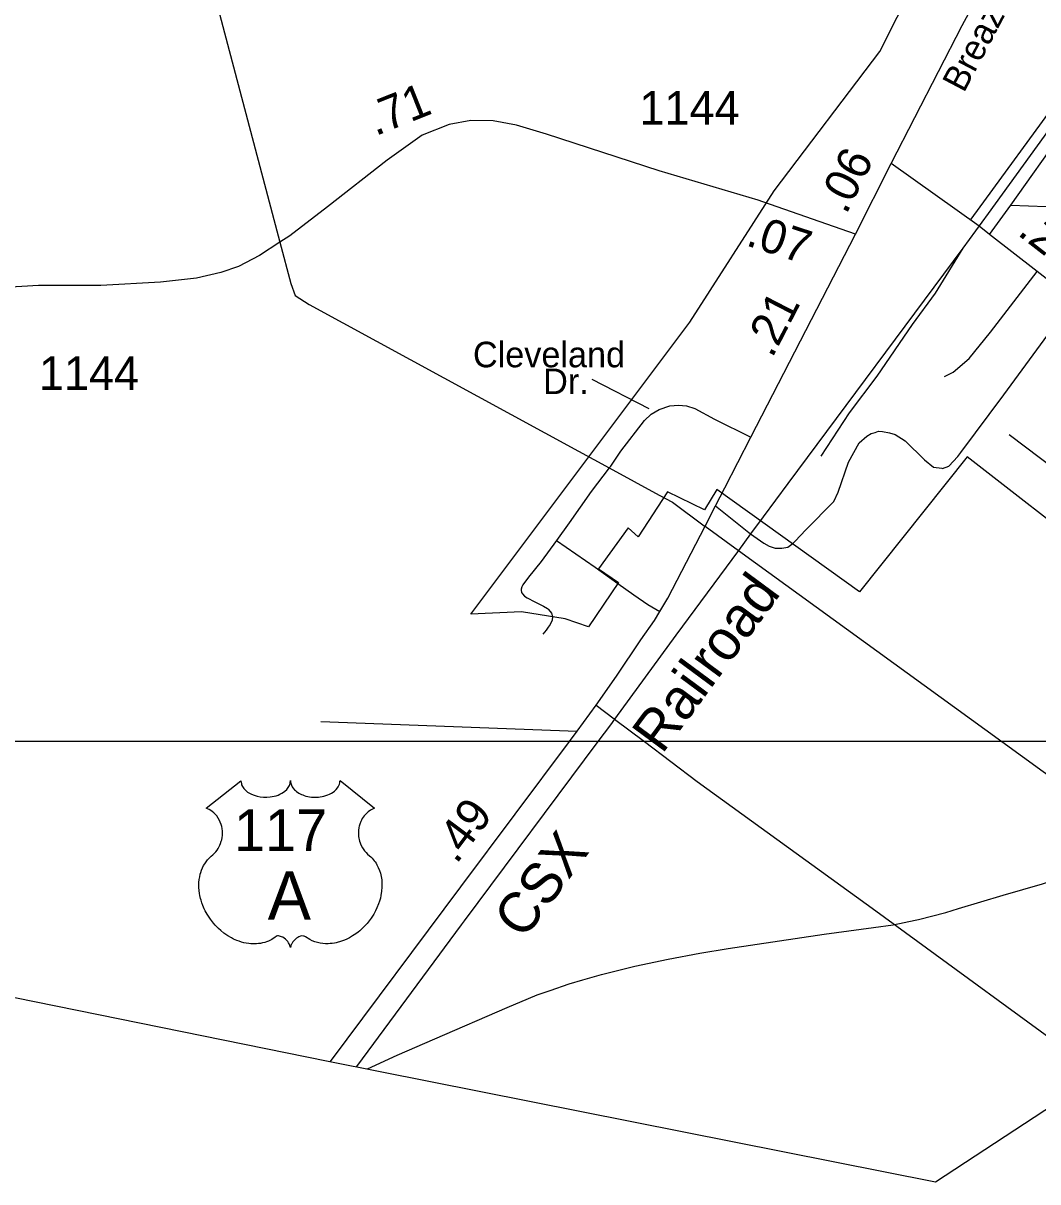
# Model space of a CAD drawing. Extents: x 2206922 to 2357709, y 510027 to 673830.
# Drawn here: x 2272282 to 2276050, y 519949 to 524252 of the extents above; entities that cross this region are included whole.
import ezdxf

# ---------------------------------------------------------------- set-up
doc = ezdxf.new("R2010")
doc.units = 0
for name, color, linetype in [('Exist Boundary Political City Limit New', 7, 'Continuous'), ('Exist Boundary Political CountyLine', 7, 'Continuous'), ('Exist Hydrographic Misc Water Feature', 7, 'Continuous'), ('Exist Railroad Mainline', 7, 'Continuous'), ('Exist Railroad Mainline Label', 7, 'Continuous'), ('Exist Railroad Siding', 7, 'Continuous'), ('Exist Road Non-System Type 51', 7, 'Continuous'), ('Exist Road Non-System Type 51 Label', 7, 'Continuous'), ('Exist Road Primary US Attributed', 7, 'Continuous'), ('Exist Road Primary US Label', 7, 'Continuous'), ('Exist Road Primary US Mileage Hundredths English Label', 7, 'Continuous'), ('Exist Road Primary US Shield CELL', 7, 'Continuous'), ('Exist Road Primary US Shield Number Label', 7, 'Continuous'), ('Exist Road Secondary Mileage Hundredths English Label', 7, 'Continuous'), ('Exist Road Secondary Type 51 Attributed', 7, 'Continuous'), ('Exist Road Secondary Type 51 Number Label', 7, 'Continuous'), ('Exist Utilities Electrical Transmission Line', 7, 'Continuous'), ('Map Preparation Boundary City Limit Buffer Line', 7, 'Continuous'), ('Map Preparation Inset Cut Line', 7, 'Continuous')]:
    doc.layers.add(name, color=color, linetype=linetype)

msp = doc.modelspace()

# ---------------------------------------------------------------- linework, layer by layer
at = {"layer": 'Exist Boundary Political City Limit New'}
msp.add_lwpolyline([(2276271.8, 522265.2), (2275788, 522640.8), (2275387.8, 522140.1), (2274858, 522519.8), (2274812.2, 522444.7), (2274674.5, 522511.4), (2274566.2, 522344.5), (2274528.8, 522377.9), (2274418, 522224.9), (2274492.8, 522174.3), (2274381.8, 522010.3), (2274295, 522040), (2274132.5, 522065), (2273944.8, 522056.7), (2274758, 523141.4), (2275070.8, 523629.6), (2275462.8, 524146.9), (2276301, 525807.4)], dxfattribs=at)
at = {"layer": 'Exist Boundary Political CountyLine'}
msp.add_lwpolyline([(2249888.1, 524898.7), (2250260.4, 524839.8), (2251011.2, 524699.8), (2251750.1, 524566.1), (2252496.6, 524428.1), (2253255.5, 524284.5), (2254006.2, 524150.6), (2254851, 523997.4), (2255599.7, 523865.6), (2256414.7, 523708.4), (2257189.4, 523566.7), (2257972.3, 523421.1), (2258775.2, 523271.8), (2259549.9, 523132.1), (2260342.6, 522980.7), (2261133.4, 522841.1), (2261528, 522766.3), (2266497.3, 521801.6), (2273415, 520397.5), (2275670, 519948.9), (2280456, 523086)], dxfattribs=at)
at = {"layer": 'Exist Hydrographic Misc Water Feature'}
msp.add_line((2275595, 520920.2), (2275606.9, 520923.3), dxfattribs=at)
for points in [[(2275755.2, 520963.5), (2275921.1, 521013.6), (2276067.9, 521055.5), (2276117.9, 521071.1), (2276171, 521093.2)], [(2275755.2, 520963.5), (2275921.1, 521013.6), (2276067.9, 521055.5), (2276117.9, 521071.1), (2276171, 521093.2)], [(2275606.9, 520923.3), (2275708.2, 520949.4), (2275755.2, 520963.5)], [(2275606.9, 520923.3), (2275708.2, 520949.4), (2275755.2, 520963.5)], [(2274795.1, 520798.3), (2274899.9, 520815.8), (2275256.9, 520868.3), (2275439.8, 520893.6)], [(2274795.1, 520798.3), (2274899.9, 520815.8), (2275256.9, 520868.3), (2275439.8, 520893.6)], [(2275439.8, 520893.6), (2275513.2, 520903.8), (2275595, 520920.2)], [(2275439.8, 520893.6), (2275513.2, 520903.8), (2275595, 520920.2)], [(2274513.6, 520739.8), (2274554, 520749.8), (2274677, 520776.3), (2274795.1, 520798.3)], [(2274513.6, 520739.8), (2274554, 520749.8), (2274677, 520776.3), (2274795.1, 520798.3)], [(2274359.8, 520698.8), (2274429.9, 520719.1), (2274513.6, 520739.8)], [(2274359.8, 520698.8), (2274429.9, 520719.1), (2274513.6, 520739.8)], [(2274239.2, 520659.6), (2274310, 520684.3), (2274359.8, 520698.8)], [(2274239.2, 520659.6), (2274310, 520684.3), (2274359.8, 520698.8)], [(2274158.4, 520629.2), (2274191, 520642.8), (2274239.2, 520659.6)], [(2274158.4, 520629.2), (2274191, 520642.8), (2274239.2, 520659.6)], [(2273811.1, 520480), (2274078.9, 520596.4), (2274158.4, 520629.2)], [(2273811.1, 520480), (2274078.9, 520596.4), (2274158.4, 520629.2)], [(2273560.7, 520368.5), (2273671, 520419), (2273811.1, 520480)], [(2273560.7, 520368.5), (2273671, 520419), (2273811.1, 520480)]]:
    msp.add_lwpolyline(points, dxfattribs=at)
at = {"layer": 'Exist Railroad Mainline'}
for points in [[(2277516.2, 525776.8), (2277330.9, 525534.4), (2277223.8, 525394.3), (2277066.8, 525179.7), (2276854.5, 524889.6), (2276742.3, 524736.3), (2276599.9, 524545.2), (2276272.4, 524106.2), (2275865.9, 523544.7), (2275771.3, 523415.8)], [(2275771.3, 523415.8), (2275121.9, 522542.2), (2275030.2, 522418.2), (2274983.5, 522354.9), (2274938.1, 522293.4), (2274705.4, 521978.7)], [(2274705.4, 521978.7), (2274478.1, 521667.5), (2274462.7, 521646.5), (2274415.7, 521583.5)], [(2274415.7, 521583.5), (2273919.8, 520917.9), (2273909.1, 520903.4), (2273519.8, 520376.6)]]:
    msp.add_lwpolyline(points, dxfattribs=at)
at = {"layer": 'Exist Railroad Siding'}
msp.add_lwpolyline([(2275771.3, 523415.8), (2275668.8, 523248.9), (2275584.1, 523132.3), (2275451.9, 522941), (2275349.2, 522804.2), (2275244.8, 522643.3)], dxfattribs=at)
at = {"layer": 'Exist Road Non-System Type 51'}
for p, q in [((2276563.9, 524570.6), (2275801.3, 523523.6)), ((2275949.7, 523575.4), (2276416.7, 524235.1)), ((2275870.7, 523466.8), (2275949.7, 523575.4)), ((2275949.7, 523575.4), (2276413.7, 523558.7)), ((2275944.3, 522724.2), (2276115.5, 522593.7)), ((2274464.4, 522607), (2274458.7, 522599.8)), ((2274409.7, 521719.3), (2274476.4, 521668.8)), ((2274476.4, 521668.8), (2274478.1, 521667.5)), ((2273387.6, 521658.9), (2274339.7, 521622.5)), ((2274478.1, 521667.5), (2274589.2, 521583.5))]:
    msp.add_line(p, q, dxfattribs=at)
for points in [[(2275703.8, 522939.6), (2275735.5, 522955.7), (2275795.1, 523006.3), (2275873.9, 523104.4), (2276047.4, 523329.4)], [(2275763.8, 522657.7), (2275924.3, 522871.7), (2276183, 523223.7)], [(2274464.4, 522607), (2274501.1, 522662.3), (2274589.4, 522775.7), (2274614.6, 522800), (2274643.6, 522817.4), (2274683.4, 522831), (2274715.4, 522832.9), (2274745.4, 522830), (2274776.4, 522821.3), (2274849.1, 522781.6), (2274983.8, 522713.7)], [(2275149.2, 522328.1), (2275188.8, 522369.5), (2275292.4, 522475.2), (2275308.9, 522510.1), (2275346.7, 522621.6), (2275386.3, 522692.7), (2275415.5, 522718.5), (2275431, 522727.3), (2275446.5, 522732.1), (2275458.2, 522736), (2275472.7, 522735), (2275499.8, 522730.2), (2275520.2, 522724.3), (2275557, 522700.1), (2275629.7, 522630.3), (2275662.6, 522603.1), (2275693.5, 522598.6)], [(2275693.5, 522598.6), (2275695.6, 522598.3), (2275719.8, 522606.1), (2275752.8, 522642.9), (2275763.8, 522657.7)], [(2274458.7, 522599.8), (2274390.7, 522513), (2274309.3, 522396.6), (2274262.2, 522331)], [(2274853.5, 522458.8), (2274976.5, 522359.8), (2274983.5, 522354.9)], [(2274262.2, 522331), (2274205.6, 522252.1), (2274159.1, 522194), (2274137.8, 522165.8), (2274133.9, 522158.1), (2274131, 522149.4), (2274131, 522145.5), (2274132.9, 522137.7), (2274135.8, 522131.9), (2274143.6, 522123.2), (2274153.3, 522117.4), (2274182.4, 522102.8), (2274214.3, 522086.3), (2274228.9, 522077.6), (2274231, 522075.3)], [(2274262.2, 522331), (2274406.7, 522231.8), (2274490.6, 522171.3)], [(2274983.5, 522354.9), (2275032.7, 522320), (2275051.9, 522309.7), (2275074.2, 522301.9), (2275100, 522302.2), (2275122.1, 522306.3), (2275141.9, 522320.5), (2275149.2, 522328.1)], [(2274490.6, 522171.3), (2274549.2, 522129), (2274601.5, 522093.1), (2274646.4, 522066.7)], [(2274231, 522075.3), (2274238.6, 522066.9), (2274243.4, 522061.1), (2274247.3, 522048.5), (2274246.3, 522034.9), (2274239.5, 522018.5), (2274231.8, 522008.8), (2274224, 521998.1), (2274211.4, 521982.6)], [(2274589.2, 521583.5), (2274785.2, 521435.2), (2275448.1, 520955.3), (2276279.5, 520348.3)]]:
    msp.add_lwpolyline(points, dxfattribs=at)
at = {"layer": 'Exist Road Non-System Type 51 Label'}
msp.add_lwpolyline([(2274394.2, 522929.7), (2274605.7, 522821.3)], dxfattribs=at)
at = {"layer": 'Exist Road Primary US Attributed'}
msp.add_line((2275373.1, 523468.7), (2275505.2, 523730.3), dxfattribs=at)
for points in [[(2275505.2, 523730.3), (2275769.4, 524243.4), (2275826.9, 524351.4), (2275997.3, 524691.3), (2276061.9, 524817.5), (2276106.9, 524902.7), (2276141.6, 524976), (2276320.6, 525315.9), (2276558, 525782.7), (2276633.7, 525933.4), (2276708.6, 526084), (2276774, 526207.8), (2276852.1, 526354.5), (2276879.7, 526407.3), (2276900.2, 526436.5), (2276993.3, 526577.7), (2277078.4, 526703.8), (2277156.5, 526819), (2277413.6, 527186.5), (2277662, 527549.2), (2277938, 527945.9)], [(2273423.7, 520395.7), (2273907.8, 521044), (2274310.6, 521583.5), (2274339.7, 521622.5), (2274409.7, 521719.3), (2274484.9, 521826.8), (2274575.5, 521961.5), (2274626.7, 522033.8), (2274646.4, 522066.7), (2274676.1, 522116.4), (2274814.3, 522383.2), (2274853.5, 522458.8), (2274887.9, 522526), (2274983.8, 522713.7), (2275373.1, 523468.7)]]:
    msp.add_lwpolyline(points, dxfattribs=at)
at = {"layer": 'Exist Road Primary US Shield CELL'}
msp.add_lwpolyline([(2273090.4, 521438.5), (2273090.8, 521433.2), (2273092.1, 521426.9), (2273093, 521423.6), (2273096, 521417.4), (2273100.9, 521410), (2273107.7, 521402.8), (2273115.3, 521396.5), (2273120.5, 521393.2), (2273129.3, 521388.5), (2273139.2, 521384.3), (2273150.3, 521381.1), (2273161.6, 521378.8), (2273174, 521377.4), (2273186.2, 521377.2), (2273199.4, 521378.2), (2273214, 521381), (2273220.8, 521382.8), (2273228.3, 521385.3), (2273235.3, 521388.2), (2273243, 521392.3), (2273249.1, 521396.3), (2273253.9, 521399.8), (2273260.8, 521406.3), (2273266.2, 521413.1), (2273268.5, 521416.9), (2273270.5, 521420.5), (2273273.2, 521428.3), (2273273.9, 521431.7), (2273274.5, 521438.8), (2273274.9, 521432.8), (2273275.5, 521429.1), (2273276.5, 521425.5), (2273278, 521421.6), (2273280.8, 521416.1), (2273283.8, 521411.6), (2273289.5, 521404.8), (2273293.1, 521401.5), (2273296.4, 521398.8), (2273305.1, 521392.8), (2273315.3, 521387.6), (2273320.3, 521385.4), (2273325.5, 521383.6), (2273332, 521381.6), (2273338.8, 521380), (2273345.5, 521378.9), (2273352.3, 521377.9), (2273359.3, 521377.4), (2273365, 521377.2), (2273372, 521377.3), (2273378.4, 521377.7), (2273385, 521378.4), (2273392.3, 521379.6), (2273398.2, 521380.9), (2273405.9, 521383), (2273412.9, 521385.5), (2273419.1, 521388.2), (2273427, 521392.3), (2273433.5, 521396.4), (2273438.2, 521400.2), (2273443.8, 521405.3), (2273449.1, 521411.5), (2273452.2, 521416), (2273454.4, 521420.6), (2273456.5, 521425.5), (2273457.8, 521430.6), (2273458.4, 521435.1), (2273458.5, 521438.9), (2273587.1, 521336.5), (2273584, 521335.3), (2273577.1, 521331.9), (2273571.5, 521328.7), (2273562.7, 521322.4), (2273558.9, 521319), (2273555.1, 521315.4), (2273551.6, 521311.6), (2273548.5, 521308.1), (2273544.8, 521302.9), (2273541.4, 521297.7), (2273538.2, 521292), (2273535.8, 521287.1), (2273531.8, 521276.8), (2273529.9, 521270.2), (2273528.7, 521264.7), (2273527.2, 521253.2), (2273526.8, 521247.7), (2273526.8, 521242.3), (2273527.1, 521236.6), (2273527.7, 521231.2), (2273528.6, 521225.5), (2273529.6, 521220.4), (2273531.2, 521214.3), (2273533.4, 521207.2), (2273536.2, 521200.2), (2273542.1, 521189.1), (2273549.7, 521177.7), (2273555.1, 521171.3), (2273560.4, 521165.8), (2273568.3, 521159.1), (2273572.6, 521155.3), (2273577.6, 521150.4), (2273585.6, 521141), (2273588.9, 521136.6), (2273592.2, 521131.7), (2273595.2, 521126.6), (2273598.2, 521121.1), (2273600.7, 521116.3), (2273605.2, 521105.3), (2273608.5, 521094.6), (2273610, 521089), (2273612.4, 521076.4), (2273613.3, 521070.1), (2273614.3, 521057.8), (2273614.4, 521042.9), (2273613.2, 521028.8), (2273610.6, 521012.3), (2273608.4, 521002.4), (2273605, 520991), (2273601.7, 520981), (2273595.8, 520966.3), (2273590.6, 520955.7), (2273583.9, 520943.2), (2273579.2, 520935.7), (2273573.8, 520927.7), (2273567.1, 520918.4), (2273559.2, 520908.5), (2273549.7, 520898.1), (2273542, 520890.4), (2273532, 520881.5), (2273525.9, 520876.5), (2273517.3, 520869.9), (2273505.4, 520862), (2273493.7, 520855.3), (2273483.8, 520850.2), (2273475, 520846.4), (2273463.6, 520842), (2273444.6, 520836.8), (2273437.7, 520835.3), (2273429.5, 520834.1), (2273421.8, 520833.4), (2273414.3, 520832.9), (2273404.3, 520832.9), (2273394.4, 520833.7), (2273385, 520835), (2273375.2, 520837.1), (2273364.9, 520840.1), (2273355.6, 520843.8), (2273346.2, 520848.4), (2273330.3, 520858.4), (2273325.7, 520860.9), (2273323.1, 520861.6), (2273316.9, 520861.9), (2273311.2, 520860.6), (2273305.2, 520858.3), (2273301.7, 520856.4), (2273296.9, 520853.3), (2273293.3, 520850.4), (2273288.9, 520846.2), (2273285.8, 520842.7), (2273283.5, 520840), (2273279, 520832.9), (2273277.4, 520829.6), (2273275.8, 520825.2), (2273274.3, 520818.9), (2273272.3, 520826.9), (2273269.9, 520832.2), (2273267.2, 520836.8), (2273264.3, 520840.8), (2273259.9, 520846), (2273255.8, 520849.9), (2273251, 520853.8), (2273245.8, 520856.9), (2273241.7, 520859.1), (2273237.9, 520860.5), (2273233.2, 520861.6), (2273229.5, 520861.9), (2273226.3, 520861.9), (2273222.1, 520860.9), (2273216.2, 520856.7), (2273210.7, 520852.9), (2273204.7, 520849.2), (2273197.6, 520845.4), (2273192.4, 520842.9), (2273186.1, 520840.5), (2273178.8, 520838.1), (2273170.9, 520836), (2273162.8, 520834.4), (2273155.7, 520833.3), (2273148, 520832.6), (2273141.1, 520832.4), (2273133.9, 520832.5), (2273127.1, 520833), (2273119.3, 520833.7), (2273109.6, 520835.1), (2273101.5, 520836.9), (2273093, 520839.2), (2273084.3, 520842), (2273074.9, 520845.5), (2273063.2, 520850.6), (2273055.1, 520854.8), (2273042.3, 520862.2), (2273027.2, 520872.6), (2273015.9, 520881.8), (2273007.6, 520889.3), (2272995.3, 520901.8), (2272988.2, 520909.9), (2272976.9, 520924.5), (2272969.7, 520935), (2272965, 520942.8), (2272958.2, 520955.3), (2272954.4, 520963.1), (2272949.5, 520974.5), (2272945.7, 520984.9), (2272942.5, 520994.8), (2272940.8, 521001.1), (2272938.4, 521012.1), (2272936.9, 521019.9), (2272935.5, 521030.6), (2272934.7, 521042), (2272934.5, 521052.4), (2272934.8, 521061), (2272935.8, 521071.1), (2272937.5, 521081.8), (2272939.5, 521091), (2272941.4, 521097.7), (2272944.1, 521105.7), (2272947.7, 521114.6), (2272952, 521123.1), (2272956, 521130.2), (2272961.1, 521137.8), (2272966.1, 521144.2), (2272972.7, 521151.4), (2272979.6, 521157.9), (2272985.8, 521163), (2272993.3, 521170.3), (2272997.1, 521174.7), (2273001.8, 521180.9), (2273005.5, 521186.6), (2273008.5, 521191.6), (2273012.4, 521199.2), (2273014.8, 521204.8), (2273017.7, 521213.5), (2273019.2, 521219.5), (2273020.7, 521227.4), (2273021.7, 521234.7), (2273022.1, 521243.9), (2273021.9, 521251.5), (2273020.9, 521260.4), (2273019.2, 521268.9), (2273017.2, 521276.4), (2273014, 521284.9), (2273011.1, 521291.1), (2273006.1, 521299.5), (2273000.7, 521307.4), (2272995, 521313.8), (2272989.3, 521319.5), (2272983.8, 521323.7), (2272978.6, 521327.4), (2272972.1, 521331.4), (2272965.8, 521334.5), (2272961.8, 521336.1)], close=True, dxfattribs=at)
at = {"layer": 'Exist Road Secondary Type 51 Attributed'}
for points in [[(2275373.1, 523468.7), (2275028.7, 523588.7), (2275011.6, 523594.6), (2274644.2, 523703.1), (2274225.6, 523839.8), (2274113.7, 523873.3), (2274027.8, 523889.1), (2273943.8, 523890.4), (2273864, 523875.6), (2273763.3, 523835.4), (2273633.4, 523743.5), (2273411.5, 523569.3), (2273272, 523461.6), (2273235.2, 523438.1), (2273158.9, 523389.4), (2273081.5, 523348.6), (2273015.6, 523325.9), (2272925.8, 523305.2), (2272792, 523289.9), (2272569.9, 523276.9), (2272338.8, 523276.9), (2272192.6, 523268.3)], [(2277785.2, 522025.6), (2276659.9, 522865.6), (2276656.9, 522867.9), (2276540.6, 522955.2), (2276334.7, 523109.8), (2276183, 523223.7), (2276047.4, 523329.4), (2275870.7, 523466.8), (2275832, 523498.4), (2275505.2, 523730.3)]]:
    msp.add_lwpolyline(points, dxfattribs=at)
at = {"layer": 'Exist Utilities Electrical Transmission Line'}
for p, q in [((2272510.8, 526177.4), (2273235.2, 523438.1)), ((2274344.4, 522662.2), (2274458.7, 522599.8)), ((2274458.7, 522599.8), (2274643.7, 522499)), ((2274814.3, 522383.2), (2274938.1, 522293.4)), ((2274938.1, 522293.4), (2275916.6, 521583.5)), ((2275916.6, 521583.5), (2276983.3, 520809.6))]:
    msp.add_line(p, q, dxfattribs=at)
for points in [[(2273235.2, 523438.1), (2273275.9, 523284.5), (2273292.2, 523240.6), (2273344.5, 523207.2), (2274344.4, 522662.2)], [(2274643.7, 522499), (2274692.8, 522472.3), (2274811.3, 522385.4), (2274814.3, 522383.2)]]:
    msp.add_lwpolyline(points, dxfattribs=at)
at = {"layer": 'Map Preparation Boundary City Limit Buffer Line'}
msp.add_lwpolyline([(2276271.8, 522265.2), (2275788, 522640.8), (2275387.8, 522140.1), (2274858, 522519.8), (2274812.2, 522444.7), (2274674.5, 522511.4), (2274566.2, 522344.5), (2274528.8, 522377.9), (2274418, 522224.9), (2274492.8, 522174.3), (2274381.8, 522010.3), (2274295, 522040), (2274132.5, 522065), (2273944.8, 522056.7), (2274758, 523141.4), (2275070.8, 523629.6), (2275462.8, 524146.9), (2276301, 525807.4)], dxfattribs=at)
at = {"layer": 'Map Preparation Inset Cut Line'}
for p, q in [((2274413.4, 521583.5), (2274310.6, 521583.5)), ((2274415.7, 521583.5), (2274413.4, 521583.5)), ((2274589.2, 521583.5), (2274415.7, 521583.5))]:
    msp.add_line(p, q, dxfattribs=at)
msp.add_lwpolyline([(2282834.5, 540252.9), (2289054.2, 540252.9), (2289054.2, 521583.5), (2268884.2, 521583.5)], dxfattribs=at)

# ---------------------------------------------------------------- texts
at = {"layer": 'Exist Railroad Mainline Label'}
for s, rotation, p in [('Railroad', 53.5371, (2274654.6, 521533.9)), ('CSX', 53.3091, (2274140.4, 520844.7))]:
    msp.add_text(s, height=150, rotation=rotation, dxfattribs=at).set_placement(p)
at = {"layer": 'Exist Road Non-System Type 51 Label'}
for s, p in [('Cleveland', (2273952.3, 522973.7)), ('Dr.', (2274213, 522874.1))]:
    msp.add_text(s, height=95, dxfattribs=at).set_placement(p)
at = {"layer": 'Exist Road Primary US Label'}
msp.add_text('Breazeale', height=95, rotation=62.1616, dxfattribs=at).set_placement((2275775.4, 523990))
at = {"layer": 'Exist Road Primary US Mileage Hundredths English Label'}
for s, rotation, p in [('.06', 63.2137, (2275338.2, 523538.3)), ('.21', 62.7243, (2275063.5, 523004.7)), ('.49', 53.2544, (2273890.9, 521125.9))]:
    msp.add_text(s, height=125, rotation=rotation, dxfattribs=at).set_placement(p)
at = {"layer": 'Exist Road Primary US Shield Number Label'}
for s, height, p in [('117', 155, (2273064.8, 521177.2)), ('A', 180, (2273190, 520922.4))]:
    msp.add_text(s, height=height, dxfattribs=at).set_placement(p)
at = {"layer": 'Exist Road Secondary Mileage Hundredths English Label'}
for s, rotation, p in [('.71', 21.7352, (2273590.3, 523831.7)), ('.07', 342.0169, (2274962.1, 523427.5)), ('.28', 322.1284, (2275970.7, 523468.2))]:
    msp.add_text(s, height=125, rotation=rotation, dxfattribs=at).set_placement(p)
at = {"layer": 'Exist Road Secondary Type 51 Number Label'}
for p in [(2274570.6, 523874.8), (2272340.5, 522889.4)]:
    msp.add_text('1144', height=125, dxfattribs=at).set_placement(p)

doc.saveas('drawing.dxf')
